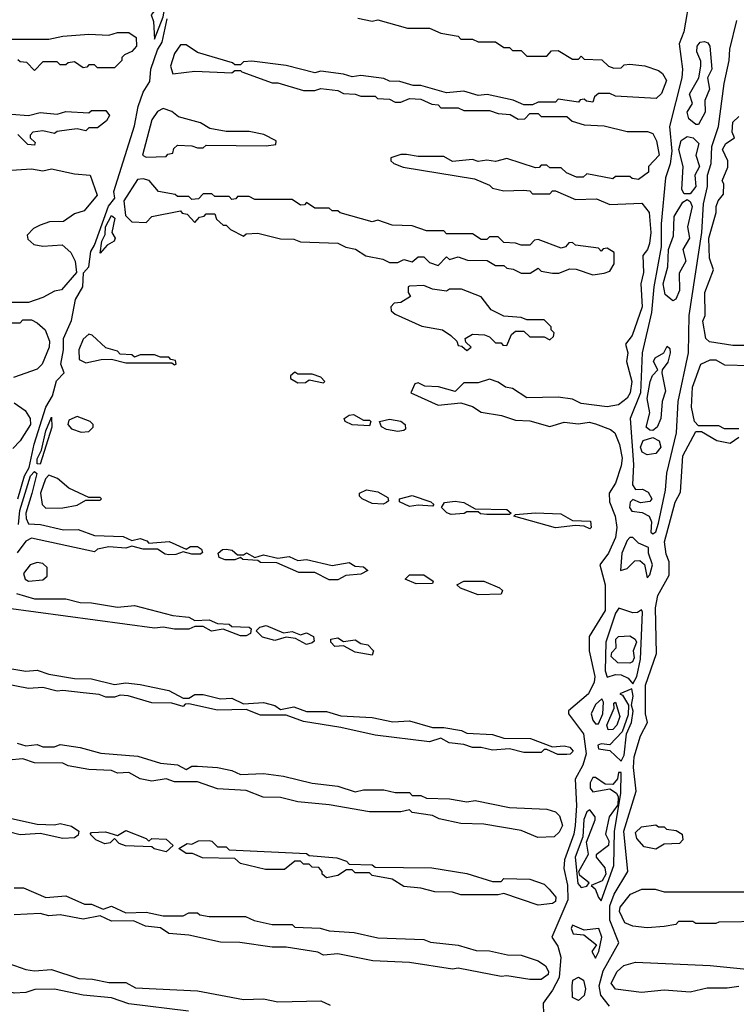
# Model space of a CAD drawing. Extents: x 2737310 to 2869991, y 870230 to 1012730.
# Tile 284 of 479: x 2768724 to 2771227, y 961501 to 964938. Entities that reach past the tile are written whole.
import ezdxf

# ---------------------------------------------------------------- set-up
doc = ezdxf.new("R2010")
doc.units = 0

msp = doc.modelspace()

# ---------------------------------------------------------------- linework, layer by layer
at = {"layer": '0CON02XD'}
for points in [[(2769195, 964870), (2769225, 964947.5), (2769238.8, 965025), (2769235, 965040), (2769225, 965030), (2769200, 964975), (2769182.5, 964955), (2769191.7, 964931.7), (2769195, 964870)], [(2771065.9, 965024.1), (2771043.3, 964895), (2771027, 964853), (2771038.8, 964765), (2771036.7, 964735), (2770993.8, 964565), (2771001.7, 964478.3), (2770996.1, 964433.9), (2770978.8, 964385), (2770964.2, 964225), (2770964, 964145), (2770938.8, 964005), (2770930.8, 963915), (2770898, 963775), (2770892, 963635), (2770856.2, 963545), (2770868, 963385), (2770863.6, 963313.6), (2770875, 963297.5), (2770899.3, 963299.3), (2770918.3, 963288.3), (2770931.2, 963265), (2770924.2, 963255.8), (2770891.5, 963251.5), (2770865, 963263.3), (2770856.1, 963253.9), (2770853.3, 963235), (2770862, 963222), (2770897.9, 963217.9), (2770922, 963205), (2770930.8, 963185), (2770928.3, 963148.3), (2770935, 963142.5)], [(2768717.5, 963265), (2768740.6, 963345), (2768756.9, 963375), (2768774.3, 963455.7), (2768815.6, 963585), (2768838.9, 963625), (2768852.9, 963677.1), (2768878.8, 963705), (2768867.5, 963735), (2768877.1, 963785), (2768876.9, 963825), (2768905, 963887.5), (2768919.1, 963960.9), (2768944, 964005), (2768946.4, 964053.6), (2768965.8, 964075), (2768971.9, 964128.1), (2768985, 964150), (2769033.6, 964286.4), (2769056, 964314), (2769052.4, 964337.6), (2769125, 964566.7), (2769137.7, 964635), (2769155.4, 964685), (2769178.5, 964721.5), (2769182.1, 964765), (2769205, 964831.9), (2769221.2, 964858.8), (2769239.1, 964940.9)], [(2769905, 964942.5), (2769955, 964932.5), (2769975, 964937.5), (2770078.3, 964908.3), (2770155, 964907.5), (2770195, 964890), (2770255, 964880), (2770265, 964870), (2770305, 964870), (2770325, 964860), (2770385, 964860), (2770415, 964840), (2770435, 964840), (2770445, 964830), (2770475, 964830), (2770495, 964810), (2770565, 964810), (2770581.7, 964828.3), (2770605, 964830), (2770655, 964800), (2770675, 964800), (2770685, 964810), (2770695, 964800), (2770757, 964797), (2770780, 964775), (2770798.3, 964768.3), (2770825, 964770), (2770835, 964780), (2770855, 964782.5), (2770907, 964777), (2770955, 964760), (2770969.3, 964749.3), (2770982.5, 964725), (2770965, 964680), (2770947, 964663), (2770805, 964670), (2770785, 964680), (2770745, 964680), (2770731.7, 964668.3), (2770725, 964650), (2770703, 964653), (2770695, 964660), (2770681.7, 964658.3), (2770675, 964650), (2770605, 964660), (2770595, 964650), (2770535, 964650), (2770515, 964640), (2770485, 964640), (2770447, 964657), (2770356.4, 964676.4), (2770325, 964672.5), (2770275, 964687.5), (2770215, 964682.5), (2770125, 964707.5), (2770098.3, 964708.3), (2770051.7, 964721.7), (2770015, 964722.5), (2769995, 964732.5), (2769915, 964742.5), (2769885, 964737.5), (2769855, 964747.5), (2769775, 964757.5), (2769755, 964752.5), (2769655, 964777.5), (2769535, 964792.5), (2769505, 964790), (2769495, 964780), (2769475, 964780), (2769467, 964787), (2769345, 964822.5), (2769305, 964850), (2769285, 964850), (2769265, 964820), (2769250, 964775), (2769258.3, 964748.3), (2769335, 964757.5), (2769465, 964752.5), (2769475, 964760), (2769495, 964760), (2769500, 964755), (2769605, 964717.5), (2769625, 964717.5), (2769715, 964690), (2769755, 964690), (2769775, 964697.5), (2769835, 964690), (2769855, 964680), (2769895, 964677.5), (2769915, 964670), (2769965, 964670), (2769973, 964663), (2770015, 964660), (2770035, 964650), (2770055, 964650), (2770085, 964662.5), (2770125, 964660), (2770163, 964643), (2770185, 964640), (2770195, 964630), (2770255, 964630), (2770275, 964620), (2770365, 964620), (2770395, 964610), (2770437, 964607), (2770465, 964590), (2770488.3, 964591.7), (2770505, 964610), (2770535, 964610), (2770545, 964600), (2770635, 964600), (2770653, 964583), (2770695, 964570), (2770765, 964567.5), (2770845, 964547.5), (2770917, 964547), (2770935, 964540), (2770947.5, 964515), (2770956.7, 964465), (2770920, 964425), (2770920, 964405), (2770885, 964380), (2770863, 964383), (2770855, 964390), (2770805, 964390), (2770795, 964382.5), (2770705, 964400), (2770691.7, 964388.3), (2770668.3, 964388.3), (2770633, 964403), (2770615, 964420), (2770575, 964420), (2770565, 964430), (2770545, 964430), (2770538.3, 964421.7), (2770525, 964420), (2770425, 964452.5), (2770385, 964442.5), (2770355, 964447.5), (2770325, 964442.5), (2770305, 964450), (2770235, 964442.5), (2770205, 964460), (2770115, 964460), (2770075, 964467.5), (2770055, 964467.5), (2770020, 964455), (2770020, 964445), (2770030, 964435), (2770063, 964423), (2770311.7, 964381.7), (2770365, 964360), (2770375, 964350), (2770415, 964340), (2770485, 964342.5), (2770505, 964340), (2770515, 964330), (2770575, 964330), (2770585, 964340), (2770595, 964340), (2770665, 964310), (2770738.3, 964311.7), (2770785, 964292.5), (2770897, 964297), (2770922.5, 964265), (2770928, 964195), (2770923.6, 964156.4), (2770916.7, 964135), (2770900, 964115), (2770902.5, 964055), (2770893.3, 964015), (2770898, 963935), (2770862.5, 963835), (2770840, 963805), (2770847.5, 963775), (2770842.5, 963745), (2770862, 963675), (2770856, 963635), (2770845, 963616.7), (2770815, 963593.3), (2770775, 963586.7), (2770685, 963597.5), (2770655, 963612.5), (2770605, 963620), (2770495, 963617.5), (2770445, 963650), (2770420, 963655), (2770395, 963672.5), (2770365, 963682.5), (2770325, 963670), (2770275, 963670), (2770245, 963640), (2770186.4, 963656.4), (2770138.3, 963658.3), (2770115, 963670), (2770103.3, 963666.7), (2770090, 963635), (2770185, 963592.5), (2770265, 963600), (2770305, 963587.5), (2770335, 963567.5), (2770406.4, 963556.4), (2770455, 963540), (2770505, 963537.5), (2770575, 963517.5), (2770625, 963532.5), (2770675, 963527.5), (2770713, 963533), (2770735, 963527.5), (2770787, 963507), (2770802.5, 963495), (2770818.8, 963455), (2770827.5, 963407.5), (2770825, 963380), (2770805, 963320), (2770782.5, 963285), (2770783.3, 963255), (2770803.8, 963205), (2770809.2, 963165), (2770805, 963130), (2770780, 963075), (2770750, 963035), (2770768.8, 962965), (2770768, 962875), (2770712.5, 962785), (2770712.5, 962735), (2770732, 962645), (2770730, 962625), (2770710, 962585), (2770640, 962525), (2770640, 962515), (2770693.3, 962445), (2770702.5, 962375), (2770690, 962335), (2770663.6, 962286.4), (2770668, 962195), (2770664.2, 962125), (2770659.2, 962095), (2770626.2, 962005), (2770623.8, 961975), (2770637.3, 961917.3), (2770638.6, 961865), (2770582.5, 961735), (2770603.6, 961703.6), (2770613.8, 961665), (2770607.5, 961595), (2770585, 961550), (2770552.5, 961505), (2770553.3, 961465)], [(2770935, 963142.5), (2770945, 963150), (2770955, 963180), (2770978.8, 963295), (2770983.8, 963355), (2771018, 963495), (2771024, 963605), (2771060, 963775), (2771062, 963905), (2771105.7, 964195), (2771112, 964295), (2771126, 964355), (2771126.2, 964395), (2771138.8, 964435), (2771141.2, 964495), (2771164, 964565), (2771183.8, 964715), (2771202, 964795), (2771203.8, 964835), (2771228.8, 964935)], [(2768695, 964870), (2768825, 964870), (2768875, 964880), (2768965, 964886.7), (2769035, 964883.3), (2769065, 964892.5), (2769105, 964892.5), (2769130, 964875), (2769131.2, 964845), (2769115, 964826.7), (2769090, 964815), (2769080, 964805), (2769080, 964795), (2769055, 964770), (2768995, 964770), (2768985, 964780), (2768965, 964780), (2768958.3, 964771.7), (2768945, 964770), (2768915, 964790), (2768893, 964787), (2768885, 964780), (2768865, 964780), (2768855, 964790), (2768805, 964790), (2768775, 964760), (2768748.3, 964788.3), (2768725, 964790), (2768717, 964797)], [(2771095, 964571.2), (2771085, 964571.2), (2771061.1, 964591.1), (2771055.5, 964615), (2771074, 964645), (2771063, 964677), (2771096.2, 964735), (2771102.9, 964775), (2771102.7, 964792.7), (2771088.6, 964825), (2771089.4, 964845), (2771100.9, 964859.1), (2771115, 964861.5), (2771126.9, 964856.9), (2771134.4, 964845), (2771141.1, 964765), (2771126, 964735), (2771132.7, 964695), (2771117.1, 964655), (2771117.8, 964615), (2771095, 964571.2)], [(2769165, 964457.5), (2769235, 964460), (2769241.7, 964468.3), (2769258.3, 964471.7), (2769261.7, 964488.3), (2769275, 964500), (2769325, 964497.5), (2769345, 964490), (2769365, 964490), (2769375, 964500), (2769585, 964497.5), (2769618.3, 964501.7), (2769620, 964515), (2769577, 964537), (2769525, 964547.5), (2769445, 964547.5), (2769388.3, 964558.3), (2769355, 964577.5), (2769278.3, 964598.3), (2769255, 964617.5), (2769225, 964627.5), (2769205, 964617.5), (2769185, 964587.5), (2769152.5, 964465), (2769165, 964457.5)], [(2768695, 964607.5), (2768755, 964603.3), (2768795, 964613.3), (2768855, 964607.5), (2768885, 964617.5), (2768965, 964612.5), (2768975, 964620), (2769025, 964620), (2769037, 964603), (2769027.5, 964585), (2768995, 964560), (2768965, 964560), (2768955, 964550), (2768925, 964556.7), (2768897, 964553), (2768855, 964547.5), (2768845, 964540), (2768805, 964550), (2768770, 964545), (2768760, 964535), (2768760, 964525), (2768778.3, 964508.3), (2768775, 964500), (2768751.7, 964501.7), (2768717, 964537)], [(2771345, 963800), (2771215, 963800), (2771133, 963813), (2771120, 963825), (2771110, 963885), (2771117.5, 963905), (2771116.7, 963985), (2771147.5, 964065), (2771133.3, 964105), (2771130.8, 964175), (2771156.2, 964265), (2771156.7, 964285), (2771163.3, 964305), (2771181.7, 964328.3), (2771182.5, 964365), (2771177.5, 964375), (2771197, 964423), (2771197.5, 964445), (2771178, 964485), (2771190, 964505), (2771220, 964525), (2771212.5, 964545), (2771215, 964580), (2771235, 964600)], [(2771065, 964330), (2771045, 964330), (2771036, 964345), (2771041.4, 964425), (2771025.7, 964485), (2771034.4, 964515.6), (2771055, 964529.4), (2771075.5, 964525.5), (2771096, 964505), (2771085.7, 964465), (2771097.5, 964425), (2771081.2, 964395), (2771085.7, 964355), (2771065, 964330)], [(2768695, 964412.5), (2768765, 964417.5), (2768805, 964410), (2768835, 964417.5), (2768915, 964400), (2768970, 964395), (2768993.8, 964325), (2768949.3, 964270.7), (2768915, 964260), (2768877, 964233), (2768828.3, 964231.7), (2768795, 964220), (2768771.7, 964208.3), (2768750, 964185), (2768751.7, 964171.7), (2768773, 964153), (2768805, 964147.5), (2768871.7, 964151.7), (2768902.5, 964125), (2768917.5, 964095), (2768922.5, 964055), (2768870, 963995), (2768845, 963990), (2768805, 963967.5), (2768755, 963950), (2768655, 963950)], [(2770725, 964047.5), (2770765, 964052.5), (2770785, 964060), (2770800, 964085), (2770800, 964125), (2770775, 964140), (2770761.7, 964138.3), (2770755, 964130), (2770745, 964140), (2770665, 964150), (2770655, 964160), (2770641.7, 964158.3), (2770630, 964145), (2770615, 964140), (2770535, 964170), (2770521.7, 964168.3), (2770505, 964150), (2770475, 964150), (2770455, 964157.5), (2770415, 964160), (2770395, 964180), (2770365, 964180), (2770355, 964170), (2770335, 964170), (2770305, 964190), (2770215, 964190), (2770205, 964200), (2770145, 964200), (2770095, 964217.5), (2770025, 964220), (2769975, 964237.5), (2769955, 964232.5), (2769843, 964263), (2769835, 964270), (2769815, 964270), (2769805, 964280), (2769755, 964280), (2769725, 964300), (2769718.3, 964291.7), (2769705, 964290), (2769675, 964310), (2769545, 964310), (2769525, 964320), (2769485, 964320), (2769478.3, 964311.7), (2769465, 964310), (2769455, 964320), (2769405, 964320), (2769395, 964330), (2769365, 964330), (2769348.3, 964311.7), (2769325, 964310), (2769315, 964320), (2769275, 964320), (2769267, 964327), (2769208.3, 964338.3), (2769176.4, 964376.4), (2769155, 964382.5), (2769135, 964380), (2769087.5, 964305), (2769093.6, 964253.6), (2769115, 964232.5), (2769165, 964230), (2769185, 964250), (2769285, 964270), (2769291.7, 964261.7), (2769308.3, 964258.3), (2769335, 964230), (2769351.7, 964248.3), (2769368.3, 964251.7), (2769375, 964260), (2769405, 964260), (2769411.7, 964241.7), (2769435, 964220), (2769445, 964220), (2769460, 964205), (2769505, 964182.5), (2769515, 964190), (2769555, 964192.5), (2769635, 964172.5), (2769681.7, 964171.7), (2769705, 964162.5), (2769835, 964157.5), (2769863, 964143), (2769897, 964137), (2769933, 964113), (2769991.7, 964101.7), (2770015, 964090), (2770045, 964090), (2770065, 964100), (2770095, 964092.5), (2770115, 964110), (2770135, 964110), (2770155, 964090), (2770185, 964080), (2770215, 964110), (2770225, 964100), (2770255, 964110), (2770288.3, 964098.3), (2770357, 964097), (2770385, 964080), (2770415, 964080), (2770425, 964070), (2770447, 964067), (2770475, 964052.5), (2770507, 964053), (2770535, 964070), (2770545, 964060), (2770585, 964052.5), (2770607, 964053), (2770645, 964067.5), (2770667, 964067), (2770725, 964047.5)], [(2771005, 963956.7), (2770977.9, 963977.9), (2770970.6, 964015), (2770988, 964075), (2770990, 964135), (2771007.3, 964182.7), (2771009.6, 964250.4), (2771039.7, 964300.3), (2771055, 964310), (2771065, 964303.3), (2771072.5, 964285), (2771055.8, 964215), (2771063.1, 964175), (2771040, 964135), (2771050, 964095), (2771027.3, 964052.7), (2771027.8, 963992.2), (2771015, 963962.5), (2771005, 963956.7)], [(2769005, 964122.5), (2769011.1, 964165), (2769022.2, 964187.8), (2769022.9, 964215), (2769045, 964253.8), (2769055.6, 964245), (2769045.8, 964195), (2769056.7, 964175), (2769053.8, 964165), (2769029.4, 964150.6), (2769005, 964122.5)], [(2770285, 963782.5), (2770300, 963795), (2770281.7, 963811.7), (2770280, 963825), (2770305, 963840), (2770347, 963837), (2770365, 963830), (2770385, 963810), (2770405, 963810), (2770411.7, 963801.7), (2770425, 963800), (2770441.7, 963838.3), (2770455, 963850), (2770485, 963850), (2770505, 963830), (2770555, 963830), (2770575, 963820), (2770588.3, 963831.7), (2770590, 963845), (2770580, 963855), (2770580, 963865), (2770555, 963890), (2770495, 963890), (2770475, 963897.5), (2770415, 963902.5), (2770370, 963925), (2770335, 963970), (2770266.4, 963996.4), (2770225, 963997.5), (2770215, 963990), (2770165, 963997.5), (2770135, 964010), (2770085, 964007.5), (2770080, 964005), (2770080, 963985), (2770088.3, 963971.7), (2770055, 963950), (2770031.7, 963948.3), (2770020, 963935), (2770021.7, 963921.7), (2770035, 963910), (2770128.3, 963868.3), (2770200, 963855), (2770230, 963835), (2770250, 963815), (2770255, 963800), (2770268.3, 963798.3), (2770285, 963782.5)], [(2768695, 963880), (2768725, 963880), (2768735, 963890), (2768765, 963890), (2768785, 963880), (2768812.5, 963855), (2768827.5, 963815), (2768826.7, 963795), (2768802.5, 963735), (2768785, 963717.5), (2768701.7, 963688.3)], [(2769265, 963732.5), (2769270, 963735), (2769268.3, 963748.3), (2769251.7, 963751.7), (2769245, 963760), (2769215, 963760), (2769195, 963767.5), (2769145, 963767.5), (2769125, 963760), (2769115, 963767.5), (2769075, 963770), (2769065, 963780), (2769025, 963792.5), (2768976.4, 963836.4), (2768965, 963840), (2768945, 963822.5), (2768930, 963785), (2768931.2, 963751.2), (2768955, 963740), (2769008.3, 963751.7), (2769045, 963752.5), (2769095, 963740), (2769255, 963740), (2769265, 963732.5)], [(2770935, 963503.8), (2770924.3, 963504.3), (2770912, 963515), (2770924.2, 963565), (2770915.7, 963615), (2770925.6, 963675), (2770934.4, 963695.6), (2770952.5, 963715), (2770937.1, 963745), (2770942.8, 963757.2), (2770973.3, 963775), (2770985, 963797.5), (2770995, 963790), (2770996, 963775), (2770987.9, 963742.1), (2770967.5, 963715), (2770966.7, 963705), (2770979.3, 963640.7), (2770967.5, 963605), (2770962.5, 963545), (2770950, 963515), (2770935, 963503.8)], [(2771235, 963510), (2771185, 963510), (2771165, 963520), (2771095, 963520), (2771080, 963535), (2771070, 963585), (2771074, 963655), (2771102.5, 963735), (2771135, 963750), (2771155, 963750), (2771185, 963732.5), (2771275, 963730)], [(2769785, 963670), (2769790, 963675), (2769775, 963690), (2769745, 963700), (2769695, 963700), (2769685, 963707.5), (2769670, 963695), (2769670, 963685), (2769695, 963670), (2769721.7, 963671.7), (2769735, 963680), (2769785, 963670)], [(2768705, 963600), (2768743, 963573), (2768760, 963545), (2768761.2, 963525), (2768725, 963467.5), (2768699.3, 963440.7)], [(2769945, 963520), (2769885, 963523.3), (2769860, 963535), (2769857.5, 963545), (2769875, 963557.5), (2769889.3, 963559.3), (2769925, 963540), (2769945, 963540), (2769950, 963535), (2769945, 963520)], [(2768795, 963386.7), (2768785, 963387.5), (2768784.4, 963405), (2768800, 963435), (2768815, 963502.5), (2768835, 963550), (2768836, 963515), (2768795, 963386.7)], [(2768938.3, 963498.3), (2768965, 963500), (2768980, 963515), (2768980, 963525), (2768970, 963535), (2768925, 963552.5), (2768895, 963540), (2768892.5, 963525), (2768905, 963510), (2768938.3, 963498.3)], [(2770045, 963500), (2770005, 963506.7), (2769987, 963517), (2769980, 963535), (2770015, 963543.3), (2770055, 963536.2), (2770070, 963525), (2770071.7, 963508.3), (2770065, 963503.3), (2770045, 963500)], [(2770784.1, 961494.1), (2770753, 961533), (2770748, 961565), (2770762.1, 961617.9), (2770816.7, 961715), (2770784.3, 961794.3), (2770784.3, 961845), (2770800, 961885), (2770847.5, 961965), (2770834.3, 962105), (2770876.7, 962245), (2770867.7, 962327.7), (2770870, 962365), (2770892.3, 962437.7), (2770916.7, 962485), (2770910, 962515), (2770910, 962615), (2770947.5, 962725), (2770944, 962885), (2770952.7, 962927.3), (2770991.7, 962998.3), (2770992.5, 963045), (2770981.7, 963071.7), (2770976, 963115), (2771013.3, 963253.3), (2771031.7, 963288.3), (2771040, 963415), (2771085, 963500), (2771105, 963500), (2771158.3, 963468.3), (2771205, 963460), (2771235, 963480)], [(2770915, 963418.5), (2770897.9, 963427.9), (2770891.4, 963445), (2770901.5, 963468.5), (2770935, 963479.2), (2770957.3, 963467.3), (2770963.3, 963445), (2770945, 963422.9), (2770915, 963418.5)], [(2768719.2, 963175), (2768724.5, 963225), (2768761.1, 963345), (2768775, 963360), (2768783.9, 963353.9), (2768766.4, 963283.6), (2768745.8, 963215), (2768746, 963196), (2768755, 963177.5), (2768796.1, 963176.1), (2768877, 963157), (2768928.3, 963158.3), (2768985, 963137.5), (2769085, 963133.3), (2769115, 963120), (2769145, 963126.2), (2769168.3, 963118.3), (2769175, 963110), (2769246.1, 963116.1), (2769305, 963090), (2769320.7, 963099.3), (2769345, 963098.8), (2769359.3, 963089.3), (2769361.7, 963078.3), (2769355, 963072.5), (2769325, 963072.5), (2769295, 963080), (2769269.3, 963070.7), (2769245, 963070), (2769232, 963072), (2769205, 963090), (2769155, 963090), (2769115, 963100), (2769095, 963093.3), (2769035, 963097.5), (2768995, 963090), (2768985, 963080), (2768765, 963127.5), (2768745, 963117.5), (2768715, 963076.7)], [(2768815, 963232.5), (2768875, 963233.3), (2768925, 963242.5), (2768955, 963260), (2769005, 963260), (2769010, 963265), (2769005, 963270), (2768965, 963270), (2768895, 963302.5), (2768856.1, 963336.1), (2768825, 963347.5), (2768813.8, 963335), (2768796.7, 963285), (2768802.5, 963245), (2768815, 963232.5)], [(2769993, 963247), (2769955, 963248.8), (2769920, 963265), (2769910, 963275), (2769910, 963285), (2769935, 963296.7), (2769975, 963290), (2770009.3, 963269.3), (2770011.7, 963258.3), (2770005, 963252.5), (2769993, 963247)], [(2770085, 963238.8), (2770050, 963255), (2770050, 963265), (2770095, 963276.7), (2770160, 963255), (2770170, 963245), (2770165, 963240), (2770115, 963243.3), (2770085, 963238.8)], [(2770435, 963210), (2770355, 963210), (2770333, 963213), (2770325, 963220), (2770285, 963220), (2770276.4, 963213.6), (2770230.5, 963210.5), (2770215.9, 963215.9), (2770197.5, 963235), (2770207.5, 963252.5), (2770245, 963256.7), (2770275, 963252.5), (2770315, 963230), (2770425, 963227.5), (2770440, 963215), (2770435, 963210)], [(2770715, 963160), (2770695, 963170), (2770665, 963172.5), (2770595, 963164), (2770450, 963205), (2770455, 963210), (2770525, 963216.7), (2770613.3, 963213.3), (2770655, 963190), (2770717, 963187), (2770720, 963165), (2770715, 963160)], [(2770915, 962990), (2770925, 963000), (2770933.3, 963035), (2770920, 963075), (2770920, 963095), (2770885, 963110), (2770865, 963130), (2770855, 963130), (2770845, 963120), (2770826.7, 963075), (2770822.5, 963015), (2770845, 963022), (2770871.7, 963048.3), (2770890, 963050), (2770906.2, 963036.2), (2770915, 962990)], [(2769835, 962982.5), (2769805, 962982.5), (2769755, 963007.5), (2769698.3, 963008.3), (2769621.7, 963041.7), (2769565, 963042.5), (2769555, 963050), (2769503, 963053), (2769495, 963060), (2769475, 963052.5), (2769441.7, 963051.7), (2769420.7, 963060.7), (2769417.5, 963075), (2769432, 963088), (2769445, 963090), (2769466.1, 963086.1), (2769485, 963070), (2769505, 963070), (2769516.4, 963076.4), (2769545, 963060), (2769575, 963070), (2769625, 963057.5), (2769665, 963063.3), (2769695, 963050), (2769725, 963053.3), (2769815, 963032.5), (2769875, 963042.5), (2769895, 963030), (2769925, 963027.5), (2769940, 963015), (2769915, 963002.5), (2769863, 962997), (2769835, 962982.5)], [(2768755, 962977.5), (2768805, 962982.5), (2768820, 962995), (2768820, 963025), (2768805, 963040), (2768785, 963042.5), (2768760, 963035), (2768737.5, 963005), (2768742.5, 962985), (2768755, 962977.5)], [(2770108.3, 962968.3), (2770070, 962985), (2770085, 963000), (2770135, 963000), (2770168.3, 962978.3), (2770165, 962970), (2770108.3, 962968.3)], [(2770325, 962930), (2770263, 962953), (2770250, 962965), (2770275, 962977.5), (2770345, 962978), (2770400, 962955), (2770410, 962945), (2770405, 962932.5), (2770325, 962930)], [(2768712.5, 962935), (2768775, 962916.7), (2768885, 962916.7), (2768935, 962903.3), (2768975, 962902.5), (2769065, 962886.7), (2769125, 962892.5), (2769258.3, 962858.3), (2769303, 962853), (2769315, 962852.5), (2769335, 962840), (2769385, 962842.5), (2769415, 962830), (2769455, 962827.5), (2769465, 962820), (2769525, 962817.5), (2769531.7, 962811.7), (2769530, 962795), (2769515, 962787.5), (2769495, 962787.5), (2769435, 962810), (2769393.6, 962803.6), (2769365, 962820), (2769335, 962820), (2769315, 962810), (2769265, 962810), (2769225, 962817.5), (2769195, 962813.8), (2768677, 962883)], [(2770865, 962620), (2770878.8, 962645), (2770892.5, 962705), (2770899.3, 962869.3), (2770895, 962877.5), (2770881.7, 962868.3), (2770865, 962867.1), (2770816.2, 962883.8), (2770804.2, 962865.8), (2770771.2, 962765), (2770768, 962665), (2770775, 962642.5), (2770805, 962651.9), (2770825, 962651.1), (2770849.1, 962639.1), (2770865, 962620)], [(2769725, 962756.7), (2769687.5, 962777.5), (2769655, 962782.5), (2769615, 962771.2), (2769572.3, 962782.3), (2769550, 962805), (2769563, 962817), (2769585, 962822.5), (2769645, 962797.5), (2769675, 962802.5), (2769705, 962790), (2769725, 962797.5), (2769750, 962785), (2769751.7, 962768.3), (2769745, 962762.5), (2769725, 962756.7)], [(2769955, 962720), (2769895, 962730), (2769855, 962752.5), (2769825, 962750), (2769810, 962765), (2769810, 962775), (2769835, 962780), (2769855, 962767.5), (2769895, 962773.3), (2769915, 962760), (2769940, 962755), (2769960, 962735), (2769955, 962720)], [(2770855, 962691.2), (2770813.3, 962693.3), (2770790, 962715), (2770791.7, 962728.3), (2770806.7, 962745), (2770806.2, 962775), (2770815.7, 962784.3), (2770855, 962787.1), (2770873.8, 962775), (2770877.5, 962765), (2770866.7, 962735), (2770869.3, 962710.7), (2770863.9, 962696.1), (2770855, 962691.2)], [(2768645, 962680), (2768745, 962663.3), (2768785, 962666.7), (2768825, 962653.3), (2768915, 962637.5), (2768975, 962636.7), (2769055, 962617.5), (2769095, 962622.5), (2769145, 962617.5), (2769245, 962596.7), (2769295, 962570), (2769315, 962570), (2769335, 962582.5), (2769365, 962582.5), (2769425, 962567.5), (2769465, 962570), (2769505, 962550), (2769575, 962553.8), (2769615, 962543.3), (2769635, 962530), (2769681.2, 962538.8), (2769725, 962522.5), (2769795, 962522.5), (2769845, 962507.5), (2769955, 962502.5), (2770027, 962487), (2770085, 962490), (2770165, 962467.5), (2770205, 962467.5), (2770266.4, 962456.4), (2770285, 962447.5), (2770375, 962442.5), (2770415, 962430), (2770508.3, 962428.3), (2770585, 962400), (2770625, 962403.3), (2770645, 962398.8), (2770656.7, 962385), (2770646.1, 962373.9), (2770635, 962372.5), (2770603, 962373), (2770565, 962390), (2770555, 962390), (2770545, 962380), (2770485, 962380), (2770435, 962392.5), (2770375, 962387.5), (2770335, 962397.5), (2770305, 962397.5), (2770275, 962407.5), (2770223.6, 962413.6), (2770195, 962430), (2770155, 962417.5), (2769965, 962440), (2769845, 962467.5), (2769715, 962487.5), (2769655, 962510), (2769565, 962510), (2769515, 962530), (2769415, 962527.5), (2769315, 962550), (2769301.7, 962548.3), (2769295, 962540), (2769255, 962552.5), (2769185, 962553.3), (2769103, 962577), (2769075, 962580), (2769055, 962572.5), (2769025, 962573.3), (2769001.7, 962581.7), (2768945, 962587.5), (2768875, 962596.7), (2768855, 962593.3), (2768805, 962606.7), (2768755, 962603.3), (2768633, 962627)], [(2770825, 962350), (2770835, 962370), (2770842.5, 962445), (2770860, 962485), (2770865.9, 962524.1), (2770860, 962545), (2770866.1, 962576.1), (2770861.7, 962601.7), (2770820, 962585), (2770829.5, 962579.5), (2770850, 962545), (2770849.3, 962510.7), (2770828.3, 962451.7), (2770785, 962406.7), (2770755, 962410), (2770743.3, 962405), (2770745, 962392.5), (2770785, 962386.7), (2770825, 962350)], [(2770745, 962480), (2770760, 962515), (2770762.5, 962555), (2770757.5, 962567.5), (2770735, 962547.5), (2770720, 962515), (2770725, 962492.5), (2770735, 962480), (2770745, 962480)], [(2770778.8, 962458.8), (2770774.4, 962475), (2770800, 962535), (2770798.3, 962551.7), (2770805, 962556), (2770819.4, 962505), (2770809.4, 962475), (2770795, 962460), (2770778.8, 962458.8)], [(2768715, 962412.5), (2768745, 962402.5), (2768785, 962407.5), (2768805, 962400), (2768845, 962400), (2768865, 962407.5), (2768935, 962396.7), (2769007, 962377), (2769136.4, 962366.4), (2769215, 962342.5), (2769275, 962336.7), (2769305, 962320), (2769325, 962332.5), (2769345, 962332.5), (2769415, 962327.5), (2769465, 962316.7), (2769495, 962303.3), (2769575, 962306.7), (2769645, 962297.5), (2769745, 962272.5), (2769835, 962262.5), (2769895, 962242.5), (2769925, 962250), (2769995, 962250), (2770035, 962240), (2770085, 962240), (2770095, 962230), (2770125, 962230), (2770145, 962220), (2770225, 962217.5), (2770285, 962207.5), (2770315, 962212.5), (2770435, 962187.5), (2770565, 962182.5), (2770595, 962172.5), (2770609.3, 962159.3), (2770620, 962125), (2770608.3, 962101.7), (2770590, 962085), (2770533.6, 962083.6), (2770475, 962107.5), (2770345, 962130), (2770265, 962132.5), (2770188.3, 962148.3), (2770165, 962160), (2770095, 962170), (2770085, 962180), (2770055, 962172.5), (2769945, 962172.5), (2769805, 962197.5), (2769695, 962207.5), (2769635, 962222.5), (2769573.6, 962223.6), (2769515, 962247.5), (2769415, 962252.5), (2769345, 962277.5), (2769265, 962277.5), (2769235, 962287.5), (2769185, 962280), (2769145, 962287.5), (2769105, 962310), (2769065, 962307.5), (2769045, 962317.5), (2768965, 962320), (2768893.6, 962333.6), (2768875, 962342.5), (2768775, 962343.3), (2768735, 962357.5), (2768685, 962353.3)], [(2770755, 961862.5), (2770798.8, 961985), (2770801.2, 962105), (2770823, 962237), (2770825, 962310), (2770815, 962310), (2770811.7, 962288.3), (2770795, 962268), (2770769.1, 962269.1), (2770735, 962292.5), (2770725, 962292.5), (2770716.4, 962273.6), (2770716.7, 962255), (2770725, 962242.5), (2770785, 962252.5), (2770808, 962238), (2770813.8, 962225), (2770812.5, 962197.5), (2770782.5, 962155), (2770770, 962095), (2770781.2, 962071.2), (2770780, 962055), (2770737, 962023), (2770736.7, 962015), (2770767.7, 961977.7), (2770771.2, 961955), (2770757.7, 961932.3), (2770720, 961915), (2770734.1, 961904.1), (2770745, 961873.3), (2770755, 961862.5)], [(2768695, 962150), (2768785, 962130), (2768845, 962127.5), (2768865, 962132.5), (2768905, 962122.5), (2768930, 962105), (2768928.3, 962091.7), (2768915, 962082.5), (2768875, 962080), (2768795, 962097.5), (2768725, 962092.5), (2768685, 962102.5)], [(2770685, 961908.8), (2770705, 961913.8), (2770712.5, 961925), (2770680, 961950), (2770676.2, 961965), (2770710, 962025), (2770703.6, 962066.4), (2770733.8, 962145), (2770733.8, 962155), (2770715, 962180), (2770705, 962172.5), (2770694.4, 962145.6), (2770690, 962085), (2770664.1, 962014.1), (2770672.7, 961922.7), (2770685, 961908.8)], [(2770945, 962042.5), (2770905, 962050), (2770879.3, 962079.3), (2770875, 962100), (2770895, 962120), (2770945, 962127.5), (2770955, 962120), (2770975, 962120), (2770982.5, 962112.5), (2771017, 962107), (2771037.5, 962095), (2771040, 962075), (2771028.3, 962061.7), (2770975, 962060), (2770945, 962042.5)], [(2769235, 962033.3), (2769193, 962043), (2769185, 962050), (2769093.9, 962053.9), (2769071.7, 962061.7), (2769055, 962080), (2769040, 962065), (2769020.7, 962060.7), (2768990, 962075), (2768970, 962095), (2768975, 962100), (2769023, 962103), (2769065, 962090), (2769095, 962107.5), (2769165, 962080), (2769175, 962070), (2769185, 962080), (2769235, 962077.5), (2769260, 962055), (2769235, 962033.3)], [(2770535, 961847.5), (2770415, 961887.5), (2770395, 961882.5), (2770265, 961882.5), (2770235, 961892.5), (2770173.6, 961893.6), (2770125, 961906.2), (2770065, 961912.5), (2770025, 961937.5), (2769955, 961950), (2769945, 961960), (2769895, 961960), (2769885, 961970), (2769865, 961970), (2769835, 961950), (2769795, 961942.5), (2769780, 961955), (2769780, 961965), (2769768.3, 961978.3), (2769745, 961980), (2769735, 961990), (2769715, 961990), (2769705, 962000), (2769685, 962000), (2769648.3, 961971.7), (2769581.7, 961971.7), (2769495, 961992.5), (2769475, 962010), (2769361.7, 962011.7), (2769327, 962027), (2769305, 962027.5), (2769280, 962045), (2769308.3, 962061.7), (2769325, 962060), (2769348.3, 962071.7), (2769385, 962072.5), (2769395, 962070), (2769415, 962050), (2769445, 962050), (2769455, 962040), (2769725, 962027.5), (2769735, 962020), (2769831.7, 962011.7), (2769865, 962000), (2769875, 961990), (2769955, 961987.5), (2769965, 961980), (2770163, 961977), (2770285, 961957.5), (2770375, 961930), (2770405, 961930), (2770415, 961940), (2770505, 961937.5), (2770555, 961920), (2770573, 961903), (2770596.2, 961875), (2770595, 961860), (2770585, 961852.5), (2770535, 961847.5)], [(2768705, 961907.5), (2768737, 961907), (2768815, 961873.3), (2768885, 961880), (2768950.7, 961850.7), (2768975, 961850), (2769015, 961832.5), (2769045, 961843.3), (2769095, 961820), (2769165, 961822.5), (2769225, 961810), (2769295, 961810), (2769315, 961820), (2769345, 961820), (2769353, 961813), (2769385, 961807.5), (2769513, 961807), (2769543, 961793), (2769605, 961780), (2769675, 961780), (2769685, 961770), (2769773, 961767), (2769805, 961757.5), (2769891.7, 961751.7), (2769975, 961732.5), (2770135, 961727.5), (2770158.3, 961718.3), (2770255, 961707.5), (2770318.3, 961688.3), (2770365, 961687.5), (2770427, 961673), (2770475, 961672.5), (2770535, 961652.5), (2770560, 961635), (2770571.2, 961615), (2770570, 961605), (2770545, 961587.5), (2770505, 961587.5), (2770425, 961600), (2770405, 961597.5), (2770255, 961627.5), (2770235, 961623.3), (2770085, 961646.7), (2769957, 961653), (2769835, 961676.7), (2769785, 961672.5), (2769765, 961682.5), (2769655, 961700), (2769605, 961700), (2769493, 961717), (2769425, 961717.5), (2769315, 961742.5), (2769245, 961747.5), (2769215, 961767.5), (2769163.6, 961773.6), (2769121.7, 961791.7), (2769045, 961791.2), (2769005, 961810), (2768945, 961797.5), (2768865, 961813.3), (2768825, 961810), (2768795, 961817.5), (2768705, 961813.3)], [(2770915, 961767.5), (2770865, 961773.3), (2770837.5, 961785), (2770818.8, 961825), (2770820.5, 961839.5), (2770857.5, 961885), (2770897, 961903), (2770943, 961903), (2770975, 961893.3), (2771263, 961893)], [(2770735, 961662.5), (2770746.7, 961685), (2770756.7, 961735), (2770746, 961766), (2770695, 961760), (2770655, 961777.5), (2770650, 961765), (2770657, 961747), (2770693.9, 961743.9), (2770738.3, 961708.3), (2770722.5, 961685), (2770735, 961662.5)], [(2771325, 961790), (2771165, 961787.5), (2771155, 961782.5), (2771085, 961782.5), (2771075, 961790), (2771025, 961790), (2771015, 961780), (2770975, 961772.5), (2770915, 961767.5)], [(2768645, 961657.5), (2768745, 961622.5), (2768775, 961617.5), (2768835, 961622.5), (2768930.7, 961590.7), (2768978.3, 961588.3), (2769035, 961576.7), (2769095, 961577.5), (2769128.3, 961558.3), (2769345, 961547.5), (2769505, 961517.5), (2769575, 961520), (2769625, 961510), (2769775, 961512.5), (2769808.3, 961498.3)], [(2770895, 961542.5), (2770805, 961553.3), (2770790, 961575), (2770810, 961615), (2770834.2, 961635.8), (2770875, 961647.5), (2771135, 961636.7), (2771275, 961622.5)], [(2769313, 961477), (2769105, 961502.5), (2769045, 961523.3), (2768945, 961532.5), (2768845, 961553.3), (2768777, 961553), (2768745, 961542.5), (2768705, 961540), (2768616.4, 961566.4), (2768545, 961576.7), (2768465, 961572.5), (2768415, 961596.7), (2768305, 961607.5), (2768283.3, 961595), (2768253.4, 961536.6), (2768240.8, 961495)], [(2770675, 961514.3), (2770654.4, 961525), (2770652.9, 961565), (2770656, 961585), (2770675, 961595.6), (2770692.9, 961585), (2770700, 961555), (2770695, 961531.2), (2770675, 961514.3)], [(2771235, 961563.3), (2771195, 961556.7), (2771125, 961557.5), (2771065, 961543.3), (2770975, 961550), (2770895, 961542.5)]]:
    msp.add_lwpolyline(points, dxfattribs=at)

doc.saveas('drawing.dxf')
